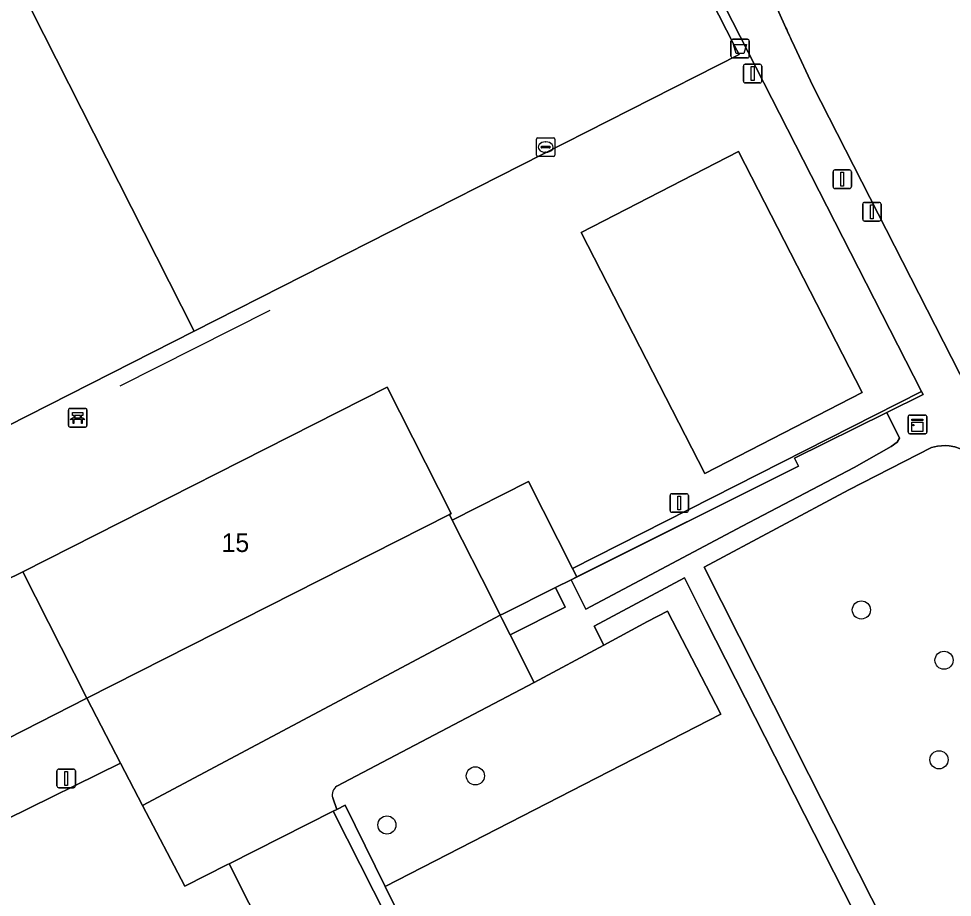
# Model space of a CAD drawing. Extents: x 158835 to 160077, y 386387 to 387778.
# Drawn here: x 159525.7 to 159576, y 387192.5 to 387239.8 of the extents above; entities that cross this region are included whole.
import ezdxf

# ---------------------------------------------------------------- set-up
doc = ezdxf.new("R2010")
doc.units = 0
for name, color, linetype in [('IMGEO_Afvalbak', 7, 'Continuous'), ('IMGEO_Bank', 7, 'Continuous'), ('IMGEO_Berm_groen', 7, 'Continuous'), ('IMGEO_Boom', 7, 'Continuous'), ('IMGEO_Groenvoorziening', 7, 'Continuous'), ('IMGEO_Haag', 7, 'Continuous'), ('IMGEO_Hek', 7, 'Continuous'), ('IMGEO_Kast', 7, 'Continuous'), ('IMGEO_Kolk', 7, 'Continuous'), ('IMGEO_Lichtmast', 7, 'Continuous'), ('IMGEO_Pand', 7, 'Continuous'), ('IMGEO_Pand_nummerreeks', 7, 'Continuous'), ('IMGEO_Parkeervlak_gesloten', 7, 'Continuous'), ('IMGEO_Parkeervlak_open', 7, 'Continuous'), ('IMGEO_Rijbaan_lokaal_gesloten', 7, 'Continuous'), ('IMGEO_Terreindeel_gesloten', 7, 'Continuous'), ('IMGEO_Terreindeel_onvherhard', 7, 'Continuous'), ('IMGEO_Voetpad_onverhard', 7, 'Continuous'), ('IMGEO_Voetpad_open', 7, 'Continuous')]:
    doc.layers.add(name, color=color, linetype=linetype)

msp = doc.modelspace()

# ---------------------------------------------------------------- linework, layer by layer
at = {"layer": 'IMGEO_Afvalbak'}
for p, q in [((159564.176, 387238.697), (159564.966, 387238.697)), ((159564.966, 387238.697), (159564.176, 387238.697)), ((159564.076, 387237.797), (159564.076, 387238.597)), ((159564.076, 387238.597), (159564.076, 387237.797)), ((159565.066, 387238.597), (159565.066, 387237.797)), ((159565.066, 387237.797), (159565.066, 387238.597)), ((159564.966, 387237.697), (159564.176, 387237.697)), ((159564.176, 387237.697), (159564.966, 387237.697))]:
    msp.add_line(p, q, dxfattribs=at)
msp.add_lwpolyline([(159564.219, 387238.411), (159564.923, 387238.411), (159564.774, 387237.941), (159564.368, 387237.941), (159564.219, 387238.411)], dxfattribs=at)
for centre, start, end in [((159564.176, 387238.597), 90, 180), ((159564.176, 387238.597), 90, 180), ((159564.966, 387238.597), 0, 90), ((159564.966, 387238.597), 360, 90), ((159564.176, 387237.797), 180, 270), ((159564.176, 387237.797), 180, 270), ((159564.966, 387237.797), 270, 0), ((159564.966, 387237.797), 270, 0)]:
    msp.add_arc(centre, 0.1, start, end, dxfattribs=at)
at = {"layer": 'IMGEO_Bank'}
for p, q in [((159528.382, 387217.899), (159528.382, 387218.74)), ((159528.382, 387218.74), (159528.382, 387217.899)), ((159528.457, 387218.824), (159529.298, 387218.824)), ((159529.298, 387218.824), (159528.457, 387218.824)), ((159529.382, 387218.749), (159529.382, 387217.908)), ((159529.382, 387217.908), (159529.382, 387218.749)), ((159529.079, 387218.222), (159528.686, 387218.222)), ((159528.691, 387218.33), (159528.691, 387218.436)), ((159528.735, 387218.436), (159528.735, 387218.33)), ((159529.023, 387218.442), (159528.741, 387218.442)), ((159528.741, 387218.324), (159529.023, 387218.324)), ((159529.029, 387218.33), (159529.029, 387218.436)), ((159529.073, 387218.436), (159529.073, 387218.33)), ((159529.307, 387217.824), (159528.466, 387217.824)), ((159528.466, 387217.824), (159529.307, 387217.824))]:
    msp.add_line(p, q, dxfattribs=at)
for points in [[(159528.685, 387218.442), (159528.599, 387218.442), (159528.599, 387218.603), (159529.162, 387218.603), (159529.162, 387218.442), (159529.079, 387218.442)], [(159528.629, 387218.222), (159528.487, 387218.222), (159528.599, 387218.324), (159528.685, 387218.324)], [(159528.679, 387218.215), (159528.679, 387218.008), (159528.636, 387218.008), (159528.636, 387218.215)], [(159529.079, 387218.324), (159529.162, 387218.324), (159529.274, 387218.222), (159529.135, 387218.222)], [(159529.129, 387218.215), (159529.129, 387218.008), (159529.085, 387218.008), (159529.085, 387218.215)]]:
    msp.add_lwpolyline(points, dxfattribs=at)
for centre, radius, start, end in [((159528.46, 387218.746), 0.0779, 92.4484, 184.2845), ((159528.46, 387218.746), 0.0779, 92.4484, 184.2845), ((159529.304, 387218.746), 0.0779, 2.4484, 94.2845), ((159529.304, 387218.746), 0.0779, 2.4484, 94.2845), ((159528.629, 387218.215), 0.00671, 2.8957, 87.1043), ((159528.686, 387218.215), 0.00671, 92.8957, 177.1043), ((159528.684, 387218.435), 0.00671, 2.8957, 87.1043), ((159528.684, 387218.331), 0.00671, 272.8957, 357.1043), ((159528.741, 387218.435), 0.00671, 92.8957, 177.1043), ((159528.741, 387218.331), 0.00671, 182.8957, 267.1043), ((159529.023, 387218.435), 0.00671, 2.8957, 87.1043), ((159529.023, 387218.331), 0.00671, 272.8957, 357.1043), ((159529.08, 387218.435), 0.00671, 92.8957, 177.1043), ((159529.08, 387218.331), 0.00671, 182.8957, 267.1043), ((159529.078, 387218.215), 0.00671, 2.8957, 87.1043), ((159529.135, 387218.215), 0.00671, 92.8957, 177.1043), ((159528.46, 387217.902), 0.0779, 182.4484, 274.2845), ((159528.46, 387217.902), 0.0779, 182.4484, 274.2845), ((159529.304, 387217.902), 0.0779, 272.4484, 4.2845), ((159529.304, 387217.902), 0.0779, 272.4484, 4.2845)]:
    msp.add_arc(centre, radius, start, end, dxfattribs=at)
at = {"layer": 'IMGEO_Berm_groen'}
msp.add_lwpolyline([(159545.455, 387193.094), (159543.295, 387197.466), (159542.838, 387197.235), (159542.648, 387197.139), (159543.402, 387195.647), (159556.115, 387170.566), (159556.486, 387169.833), (159556.691, 387169.429), (159558.393, 387165.922), (159558.781, 387166.121), (159556.866, 387169.998), (159556.247, 387171.251)], close=True, dxfattribs=at)
at = {"layer": 'IMGEO_Boom'}
for centre in [(159571.107, 387207.976), (159575.561, 387205.268), (159575.287, 387199.909), (159550.311, 387199.043), (159545.544, 387196.399)]:
    msp.add_circle(centre, 0.489, dxfattribs=at)
at = {"layer": 'IMGEO_Groenvoorziening'}
for points in [[(159567.712, 387215.723), (159567.503, 387216.144), (159572.44, 387218.591), (159572.475, 387218.608), (159574.43, 387219.577), (159574.352, 387219.73), (159555.539, 387210.214), (159555.77, 387209.759)], [(159570.717, 387215.649), (159572.716, 387216.781), (159573.036, 387217.001), (159573.164, 387217.219), (159572.475, 387218.608), (159572.44, 387218.591), (159567.503, 387216.144), (159567.712, 387215.723), (159555.77, 387209.759), (159555.465, 387209.606), (159556.258, 387208.02), (159564.677, 387212.485)], [(159577.338, 387216.22), (159577.041, 387216.379), (159576.743, 387216.529), (159576.443, 387216.658), (159576.139, 387216.757), (159575.832, 387216.816), (159575.64, 387216.827), (159575.201, 387216.785), (159574.881, 387216.723), (159570.432, 387214.451), (159562.636, 387210.271), (159568.281, 387199.118), (159577.032, 387181.829), (159591.224, 387189.034)], [(159551.645, 387207.698), (159551.188, 387208.602), (159549.06, 387212.808), (159548.907, 387213.11), (159529.375, 387203.225), (159531.194, 387199.734), (159532.381, 387197.455)], [(159522.53, 387199.741), (159529.375, 387203.225), (159525.925, 387210.026), (159519.063, 387206.672)], [(159561.585, 387209.708), (159556.718, 387207.099), (159557.223, 387206.087), (159559.58, 387207.353), (159560.655, 387207.902), (159563.538, 387202.36), (159545.455, 387193.094), (159556.247, 387171.251), (159575.995, 387181.335), (159562.731, 387207.414)], [(159555.148, 387208.127), (159554.62, 387209.184), (159551.835, 387207.793), (159551.645, 387207.698), (159551.734, 387207.522), (159552.179, 387206.643)]]:
    msp.add_lwpolyline(points, close=True, dxfattribs=at)
msp.add_lwpolyline([(159525.063, 387196.711), (159531.194, 387199.734), (159529.375, 387203.225), (159522.53, 387199.741), (159523.9, 387197.003)], dxfattribs=at)
at = {"layer": 'IMGEO_Haag'}
msp.add_lwpolyline([(159545.455, 387193.094), (159543.295, 387197.466), (159542.838, 387197.235), (159542.648, 387197.139), (159543.402, 387195.647), (159556.115, 387170.566), (159556.486, 387169.833), (159556.866, 387169.998), (159556.247, 387171.251)], close=True, dxfattribs=at)
at = {"layer": 'IMGEO_Hek'}
for points in [[(159574.352, 387219.73), (159555.233, 387257.143)], [(159539.24, 387224.105), (159531.146, 387220.028)], [(159551.835, 387207.793), (159554.62, 387209.184), (159555.465, 387209.606), (159567.712, 387215.723), (159567.503, 387216.144), (159572.475, 387218.608), (159574.43, 387219.577), (159574.352, 387219.73)], [(159551.188, 387208.602), (159548.907, 387213.11)], [(159551.645, 387207.698), (159551.188, 387208.602)], [(159551.645, 387207.698), (159551.835, 387207.793)], [(159553.478, 387204.076), (159552.179, 387206.643), (159551.734, 387207.522), (159551.645, 387207.698)], [(159529.375, 387203.225), (159522.53, 387199.741)], [(159531.194, 387199.734), (159529.375, 387203.225)], [(159542.838, 387197.235), (159537.037, 387194.305), (159536.958, 387194.265), (159534.65, 387193.099), (159531.194, 387199.734)], [(159556.247, 387171.251), (159543.295, 387197.466), (159542.838, 387197.235)]]:
    msp.add_lwpolyline(points, dxfattribs=at)
at = {"layer": 'IMGEO_Kast'}
for p, q in [((159573.631, 387217.539), (159573.631, 387218.38)), ((159573.631, 387218.38), (159573.631, 387217.539)), ((159573.706, 387218.464), (159574.547, 387218.464)), ((159574.547, 387218.464), (159573.706, 387218.464)), ((159574.631, 387218.389), (159574.631, 387217.548)), ((159574.631, 387217.548), (159574.631, 387218.389)), ((159574.556, 387217.464), (159573.715, 387217.464)), ((159573.715, 387217.464), (159574.556, 387217.464))]:
    msp.add_line(p, q, dxfattribs=at)
for points in [[(159573.826, 387218.254), (159574.426, 387218.254), (159574.426, 387218.169), (159573.826, 387218.169), (159573.826, 387218.254)], [(159573.826, 387218.079), (159574.426, 387218.079), (159574.426, 387217.59), (159573.826, 387217.59), (159573.826, 387218.079)]]:
    msp.add_lwpolyline(points, dxfattribs=at)
msp.add_circle((159573.91, 387217.928), 0.0377, dxfattribs=at)
for centre, start, end in [((159573.709, 387218.386), 92.4484, 184.2845), ((159573.709, 387218.386), 92.4484, 184.2845), ((159574.553, 387218.386), 2.4484, 94.2845), ((159574.553, 387218.386), 2.4484, 94.2845), ((159573.709, 387217.542), 182.4484, 274.2845), ((159573.709, 387217.542), 182.4484, 274.2845), ((159574.553, 387217.542), 272.4484, 4.2845), ((159574.553, 387217.542), 272.4484, 4.2845)]:
    msp.add_arc(centre, 0.0779, start, end, dxfattribs=at)
at = {"layer": 'IMGEO_Kolk'}
for p, q in [((159553.595, 387232.469), (159553.595, 387233.321)), ((159553.67, 387233.395), (159554.522, 387233.395)), ((159554.083, 387233.175), (159554.108, 387233.175)), ((159554.596, 387233.321), (159554.596, 387232.469)), ((159553.854, 387232.889), (159553.854, 387232.901)), ((159554.292, 387232.852), (159553.894, 387232.852)), ((159553.897, 387232.938), (159554.295, 387232.938)), ((159554.106, 387232.615), (159554.081, 387232.615)), ((159554.338, 387232.901), (159554.338, 387232.889)), ((159554.522, 387232.395), (159553.67, 387232.395))]:
    msp.add_line(p, q, dxfattribs=at)
for points in [[(159553.595, 387232.469), (159553.595, 387233.321)], [(159553.67, 387233.395), (159554.522, 387233.395)], [(159554.596, 387233.321), (159554.596, 387232.469)], [(159554.522, 387232.395), (159553.67, 387232.395)]]:
    msp.add_lwpolyline(points, dxfattribs=at)
for centre, radius, start, end in [((159553.672, 387233.319), 0.0765, 91.552, 178.448), ((159553.672, 387233.319), 0.0765, 91.552, 178.448), ((159554.52, 387233.319), 0.0765, 1.552, 88.448), ((159554.52, 387233.319), 0.0765, 1.552, 88.448), ((159553.894, 387232.898), 0.0403, 85.8775, 175.7526), ((159553.891, 387232.888), 0.0366, 178.938, 274.7102), ((159554.295, 387232.895), 0.043, 264.8664, 352.4533), ((159554.299, 387232.9), 0.0386, 1.7309, 96.639), ((159553.672, 387232.471), 0.0765, 181.552, 268.448), ((159553.672, 387232.471), 0.0765, 181.552, 268.448), ((159554.52, 387232.471), 0.0765, 271.552, 358.448), ((159554.52, 387232.471), 0.0765, 271.552, 358.448)]:
    msp.add_arc(centre, radius, start, end, dxfattribs=at)
for centre, major_axis, ratio, start_param, end_param in [((159554.082, 387232.895), (-0.387, 0.002), 0.722429, 4.712389, 7.853982), ((159554.107, 387232.895), (-0.39, 0.002), 0.717154, 1.570796, 4.712389)]:
    msp.add_ellipse(centre, major_axis=major_axis, ratio=ratio, start_param=start_param, end_param=end_param, dxfattribs=at)
at = {"layer": 'IMGEO_Lichtmast'}
for p, q in [((159564.752, 387236.453), (159564.752, 387237.253)), ((159564.752, 387237.253), (159564.752, 387236.453)), ((159564.852, 387237.353), (159565.642, 387237.353)), ((159565.642, 387237.353), (159564.852, 387237.353)), ((159565.742, 387237.253), (159565.742, 387236.453)), ((159565.742, 387236.453), (159565.742, 387237.253)), ((159565.642, 387236.353), (159564.852, 387236.353)), ((159564.852, 387236.353), (159565.642, 387236.353)), ((159569.681, 387231.665), (159570.471, 387231.665)), ((159570.471, 387231.665), (159569.681, 387231.665)), ((159569.581, 387230.765), (159569.581, 387231.565)), ((159569.581, 387231.565), (159569.581, 387230.765)), ((159570.571, 387231.565), (159570.571, 387230.765)), ((159570.571, 387230.765), (159570.571, 387231.565)), ((159570.471, 387230.665), (159569.681, 387230.665)), ((159569.681, 387230.665), (159570.471, 387230.665)), ((159571.177, 387229.015), (159571.177, 387229.815)), ((159571.177, 387229.815), (159571.177, 387229.015)), ((159571.277, 387229.915), (159572.067, 387229.915)), ((159572.067, 387229.915), (159571.277, 387229.915)), ((159572.167, 387229.815), (159572.167, 387229.015)), ((159572.167, 387229.015), (159572.167, 387229.815)), ((159572.067, 387228.915), (159571.277, 387228.915)), ((159571.277, 387228.915), (159572.067, 387228.915)), ((159560.797, 387213.335), (159560.797, 387214.135)), ((159560.797, 387214.135), (159560.797, 387213.335)), ((159560.897, 387214.235), (159561.687, 387214.235)), ((159561.687, 387214.235), (159560.897, 387214.235)), ((159561.787, 387214.135), (159561.787, 387213.335)), ((159561.787, 387213.335), (159561.787, 387214.135)), ((159561.687, 387213.235), (159560.897, 387213.235)), ((159560.897, 387213.235), (159561.687, 387213.235)), ((159527.868, 387199.406), (159528.658, 387199.406)), ((159528.658, 387199.406), (159527.868, 387199.406)), ((159527.768, 387198.506), (159527.768, 387199.306)), ((159527.768, 387199.306), (159527.768, 387198.506)), ((159528.758, 387199.306), (159528.758, 387198.506)), ((159528.758, 387198.506), (159528.758, 387199.306)), ((159528.658, 387198.406), (159527.868, 387198.406)), ((159527.868, 387198.406), (159528.658, 387198.406))]:
    msp.add_line(p, q, dxfattribs=at)
for points in [[(159565.172, 387237.228), (159565.322, 387237.228), (159565.322, 387236.478), (159565.172, 387236.478), (159565.172, 387237.228)], [(159570.001, 387231.54), (159570.151, 387231.54), (159570.151, 387230.79), (159570.001, 387230.79), (159570.001, 387231.54)], [(159571.597, 387229.79), (159571.747, 387229.79), (159571.747, 387229.04), (159571.597, 387229.04), (159571.597, 387229.79)], [(159561.217, 387214.11), (159561.367, 387214.11), (159561.367, 387213.36), (159561.217, 387213.36), (159561.217, 387214.11)], [(159528.188, 387199.281), (159528.338, 387199.281), (159528.338, 387198.531), (159528.188, 387198.531), (159528.188, 387199.281)]]:
    msp.add_lwpolyline(points, dxfattribs=at)
for centre, start, end in [((159564.852, 387237.253), 90, 180), ((159564.852, 387237.253), 90, 180), ((159565.642, 387237.253), 0, 90), ((159565.642, 387237.253), 360, 90), ((159564.852, 387236.453), 180, 270), ((159564.852, 387236.453), 180, 270), ((159565.642, 387236.453), 270, 0), ((159565.642, 387236.453), 270, 0), ((159569.681, 387231.565), 90, 180), ((159569.681, 387231.565), 90, 180), ((159570.471, 387231.565), 0, 90), ((159570.471, 387231.565), 360, 90), ((159569.681, 387230.765), 180, 270), ((159569.681, 387230.765), 180, 270), ((159570.471, 387230.765), 270, 0), ((159570.471, 387230.765), 270, 0), ((159571.277, 387229.815), 90, 180), ((159571.277, 387229.815), 90, 180), ((159572.067, 387229.815), 0, 90), ((159572.067, 387229.815), 360, 90), ((159571.277, 387229.015), 180, 270), ((159571.277, 387229.015), 180, 270), ((159572.067, 387229.015), 270, 0), ((159572.067, 387229.015), 270, 0), ((159560.897, 387214.135), 90, 180), ((159560.897, 387214.135), 90, 180), ((159561.687, 387214.135), 0, 90), ((159561.687, 387214.135), 360, 90), ((159560.897, 387213.335), 180, 270), ((159560.897, 387213.335), 180, 270), ((159561.687, 387213.335), 270, 0), ((159561.687, 387213.335), 270, 0), ((159527.868, 387199.306), 90, 180), ((159527.868, 387199.306), 90, 180), ((159528.658, 387199.306), 0, 90), ((159528.658, 387199.306), 360, 90), ((159527.868, 387198.506), 180, 270), ((159527.868, 387198.506), 180, 270), ((159528.658, 387198.506), 270, 0), ((159528.658, 387198.506), 270, 0)]:
    msp.add_arc(centre, 0.1, start, end, dxfattribs=at)
at = {"layer": 'IMGEO_Pand'}
for points in [[(159571.156, 387219.674), (159564.491, 387232.649), (159556.01, 387228.289), (159562.675, 387215.314)], [(159545.564, 387219.966), (159525.925, 387210.026), (159529.375, 387203.225), (159548.907, 387213.11), (159549.014, 387213.164)], [(159549.06, 387212.808), (159551.188, 387208.602), (159551.645, 387207.698), (159551.835, 387207.793), (159554.62, 387209.184), (159555.465, 387209.606), (159555.77, 387209.759), (159555.539, 387210.214), (159553.167, 387214.89)]]:
    msp.add_lwpolyline(points, close=True, dxfattribs=at)
at = {"layer": 'IMGEO_Parkeervlak_gesloten'}
msp.add_lwpolyline([(159543.402, 387195.647), (159542.648, 387197.139), (159537.037, 387194.305), (159539.162, 387190.099), (159540.952, 387191.004), (159542.409, 387187.939), (159546.408, 387179.792), (159551.938, 387168.52), (159556.115, 387170.566)], close=True, dxfattribs=at)
at = {"layer": 'IMGEO_Parkeervlak_open'}
for points in [[(159549.841, 387202.166), (159553.478, 387204.076), (159552.179, 387206.643), (159551.734, 387207.522), (159551.645, 387207.698), (159532.381, 387197.455), (159534.65, 387193.099), (159536.958, 387194.265), (159537.037, 387194.305), (159542.648, 387197.139), (159542.838, 387197.235), (159542.622, 387197.858)], [(159542.851, 387198.494), (159549.841, 387202.166)]]:
    msp.add_lwpolyline(points, dxfattribs=at)
msp.add_arc((159543.153, 387198.026), 0.557, 122.812, 197.5839, dxfattribs=at)
at = {"layer": 'IMGEO_Rijbaan_lokaal_gesloten'}
for points in [[(159566.285, 387241.015), (159567.044, 387239.315), (159567.086, 387239.219), (159567.129, 387239.123), (159567.171, 387239.026), (159567.179, 387239.01), (159567.186, 387238.994), (159567.193, 387238.978), (159567.238, 387238.878), (159567.283, 387238.779), (159567.328, 387238.679), (159567.496, 387238.318), (159568.485, 387236.19), (159578.603, 387216.404), (159588.284, 387197.472), (159595.815, 387182.684), (159597.982, 387178.474), (159602.851, 387168.892), (159608.161, 387158.52), (159610.766, 387153.366), (159613.317, 387148.522)], [(159558.393, 387165.922), (159556.691, 387169.429), (159556.486, 387169.833), (159556.115, 387170.566), (159551.938, 387168.52), (159546.408, 387179.792), (159542.409, 387187.939), (159540.952, 387191.004), (159539.162, 387190.099), (159537.037, 387194.305), (159536.958, 387194.265), (159534.65, 387193.099), (159532.381, 387197.455), (159531.194, 387199.734), (159525.063, 387196.711)]]:
    msp.add_lwpolyline(points, dxfattribs=at)
at = {"layer": 'IMGEO_Terreindeel_gesloten'}
msp.add_lwpolyline([(159514.892, 387262.944), (159500, 387255.347), (159489.52, 387250), (159483.441, 387246.899), (159464.282, 387237.123), (159476.71, 387213.011), (159478.974, 387208.619), (159484.506, 387197.886), (159500, 387205.747), (159503.569, 387207.557), (159503.814, 387207.077), (159535.164, 387222.982)], close=True, dxfattribs=at)
at = {"layer": 'IMGEO_Terreindeel_onvherhard'}
msp.add_lwpolyline([(159554.791, 387256.917), (159554.785, 387256.928), (159553.923, 387258.616), (159544.1, 387277.844), (159514.892, 387262.944), (159535.164, 387222.982), (159564.518, 387237.874), (159564.273, 387238.354), (159558.324, 387250)], close=True, dxfattribs=at)
at = {"layer": 'IMGEO_Voetpad_onverhard'}
for points in [[(159563.538, 387202.36), (159560.655, 387207.902), (159559.58, 387207.353), (159557.223, 387206.087), (159553.478, 387204.076), (159549.841, 387202.166), (159542.851, 387198.494)], [(159542.622, 387197.858), (159542.838, 387197.235), (159543.295, 387197.466), (159545.455, 387193.094), (159563.538, 387202.36)]]:
    msp.add_lwpolyline(points, dxfattribs=at)
msp.add_arc((159543.153, 387198.026), 0.557, 122.812, 197.5839, dxfattribs=at)
at = {"layer": 'IMGEO_Voetpad_open'}
for points in [[(159545.564, 387219.966), (159549.014, 387213.164), (159548.907, 387213.11), (159549.06, 387212.808), (159553.167, 387214.89), (159555.539, 387210.214), (159574.352, 387219.73), (159555.233, 387257.143), (159554.791, 387256.917), (159558.324, 387250), (159564.273, 387238.354), (159564.518, 387237.874), (159535.164, 387222.982), (159503.814, 387207.077), (159504.279, 387206.169), (159513.696, 387210.891), (159515.307, 387207.44), (159517.84, 387201.957), (159517.915, 387201.795), (159519.822, 387198.363), (159522.53, 387199.741), (159519.063, 387206.672), (159525.925, 387210.026)], [(159556.01, 387228.289), (159564.491, 387232.649), (159571.156, 387219.674), (159562.675, 387215.314)], [(159591.224, 387189.034), (159577.032, 387181.829), (159568.281, 387199.118), (159562.636, 387210.271), (159570.432, 387214.451), (159574.881, 387216.723), (159575.201, 387216.785), (159575.64, 387216.827), (159575.832, 387216.816), (159576.139, 387216.757), (159576.443, 387216.658), (159576.743, 387216.529), (159577.041, 387216.379), (159577.338, 387216.22)]]:
    msp.add_lwpolyline(points, close=True, dxfattribs=at)
for points in [[(159555.233, 387257.143), (159574.352, 387219.73), (159574.43, 387219.577), (159572.475, 387218.608), (159573.164, 387217.219), (159573.036, 387217.001), (159572.716, 387216.781), (159570.717, 387215.649), (159564.677, 387212.485), (159556.258, 387208.02), (159555.465, 387209.606), (159554.62, 387209.184), (159555.148, 387208.127), (159552.179, 387206.643), (159553.478, 387204.076), (159557.223, 387206.087), (159556.718, 387207.099), (159561.585, 387209.708), (159562.731, 387207.414), (159575.995, 387181.335)], [(159613.317, 387148.522), (159610.766, 387153.366), (159608.161, 387158.52), (159602.851, 387168.892), (159597.982, 387178.474), (159595.815, 387182.684), (159588.284, 387197.472), (159578.603, 387216.404), (159568.485, 387236.19), (159567.496, 387238.318), (159567.328, 387238.679), (159567.283, 387238.779), (159567.238, 387238.878), (159567.193, 387238.978), (159567.186, 387238.994), (159567.179, 387239.01), (159567.171, 387239.026), (159567.129, 387239.123), (159567.086, 387239.219), (159567.044, 387239.315), (159566.285, 387241.015)]]:
    msp.add_lwpolyline(points, dxfattribs=at)

# ---------------------------------------------------------------- texts
at = {"layer": 'IMGEO_Pand_nummerreeks'}
msp.add_text('15', height=1, dxfattribs=at).set_placement((159536.637, 387211.096))

doc.saveas('drawing.dxf')
